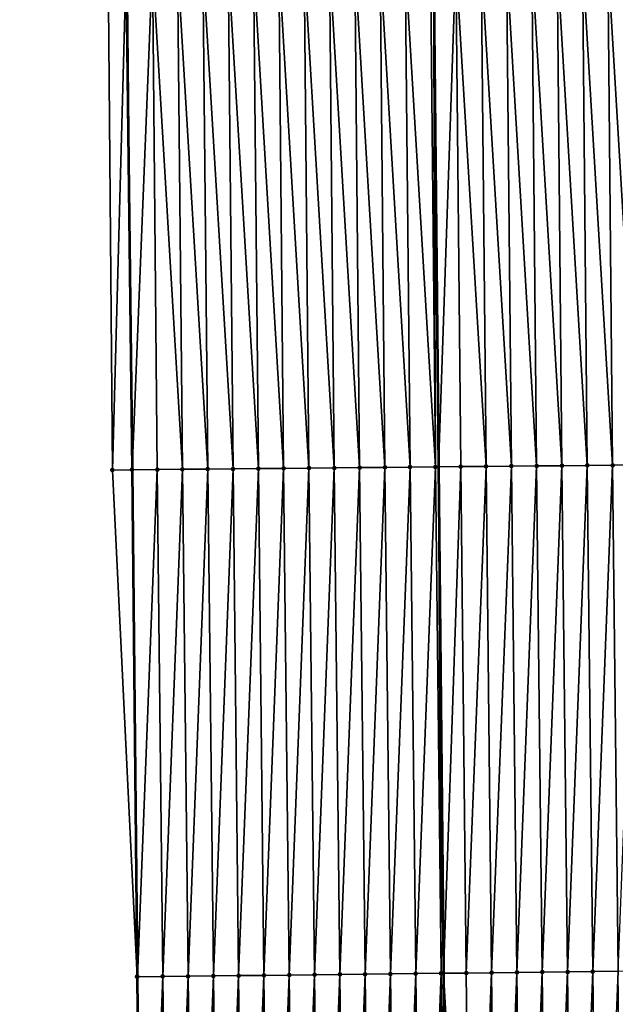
# Model space of a CAD drawing. Header units: feet. Extents: x 2007189 to 2022806, y 818621 to 837694.
# Tile 488 of 656: x 2011327 to 2011350, y 831246 to 831285. Entities that reach past the tile are written whole.
import ezdxf

# ---------------------------------------------------------------- set-up
doc = ezdxf.new("R2010")
doc.units = ezdxf.units.FT
doc.header["$MEASUREMENT"] = 0
for name, color, linetype, lineweight in [('EP_Travel Lane', 172, 'Continuous', 53), ('Road Shots', 141, 'Continuous', 100), ('Road X-Section', 40, 'Continuous', 13), ('STRIPING', 60, 'Continuous', 53)]:
    doc.layers.add(name, color=color, linetype=linetype, lineweight=lineweight)
doc.layers.add('I-77-MM17-21_SB-Surface-Border', color=7, linetype='Continuous')
doc.layers.add('I-77-MM17-21_SB-Surface-TIN', color=7, linetype='Continuous')

msp = doc.modelspace()

# ---------------------------------------------------------------- linework, layer by layer
at = {"layer": 'EP_Travel Lane'}
msp.add_polyline3d([(2011327.944297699, 831586.8183345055, 327.6661161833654), (2011328.126452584, 831566.8205162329, 327.9006960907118), (2011328.308612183, 831546.8221804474, 328.0845052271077), (2011328.490770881, 831526.8239435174, 328.2780125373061), (2011328.672935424, 831506.825064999, 328.4085765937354), (2011328.855096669, 831486.8265484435, 328.5746510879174), (2011329.037259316, 831466.8278780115, 328.7256295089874), (2011329.257153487, 831446.8234530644, 328.8685306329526), (2011329.487656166, 831426.8250284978, 328.9868257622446), (2011329.718158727, 831406.8266142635, 329.108197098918), (2011329.948662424, 831386.8281013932, 329.2004329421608), (2011330.17916594, 831366.8296041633, 329.2973096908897), (2011330.409670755, 831346.8309944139, 329.3610197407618), (2011330.640175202, 831326.8324164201, 329.4341203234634), (2011330.870680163, 831306.8337939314, 329.4940447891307), (2011331.101186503, 831286.8350517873, 329.518729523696), (2011331.331692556, 831266.8363344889, 329.5507077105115), (2011331.538266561, 831246.7981799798, 329.5738523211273), (2011331.737566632, 831226.7991229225, 329.5678796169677), (2011331.936866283, 831206.8001080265, 329.5410662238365), (2011332.136166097, 831186.8010767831, 329.5223725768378)], dxfattribs=at)
at = {"layer": 'I-77-MM17-21_SB-Surface-Border', "color": 3, "linetype": 'Continuous', "lineweight": -3}
msp.add_polyline3d([(2011331.28316584, 831206.7926658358, 329.5259380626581), (2011331.552098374, 831226.7970140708, 329.5622705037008), (2011331.531028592, 831246.798097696, 329.5736259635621), (2011330.554958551, 831266.8288358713, 329.5262219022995), (2011330.383664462, 831286.8281226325, 329.4954712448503), (2011329.143786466, 831306.8171089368, 329.4356292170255), (2011328.931269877, 831326.8159868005, 329.4003579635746), (2011327.946423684, 831346.807201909, 329.2797668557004), (2011328.79595396, 831366.8162801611, 329.2624239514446), (2011328.207614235, 831386.8113098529, 329.1504432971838), (2011328.038348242, 831406.8104033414, 329.0570238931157), (2011327.095540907, 831426.8019215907, 328.9074877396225), (2011328.755736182, 831446.8186129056, 328.8528842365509), (2011328.363323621, 831466.8215155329, 328.70400453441), (2011328.100846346, 831486.8194351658, 328.5511781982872), (2011327.81633686, 831506.8170085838, 328.3840865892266), (2011326.890605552, 831526.8088391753, 328.2269090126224), (2011327.4484215, 831546.8141077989, 328.0616342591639), (2011327.996541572, 831566.8192973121, 327.8972672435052), (2011327.583971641, 831586.8149556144, 327.6567974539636)], dxfattribs=at)
at = {"layer": 'I-77-MM17-21_SB-Surface-TIN', "color": 128, "linetype": 'Continuous', "lineweight": -3}
for points in [[(2011331.134387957, 831286.835372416, 329.519805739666), (2011331.331692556, 831266.8363344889, 329.5507077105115), (2011332.134341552, 831286.8450065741, 329.5456004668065)], [(2011332.325274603, 831266.8459085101, 329.576708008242), (2011332.134341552, 831286.8450065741, 329.5456004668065), (2011331.331692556, 831266.8363344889, 329.5507077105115)], [(2011333.325228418, 831266.8555195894, 329.5957013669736), (2011333.134295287, 831286.8546259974, 329.5670519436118), (2011332.134341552, 831286.8450065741, 329.5456004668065)], [(2011332.325274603, 831266.8459085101, 329.576708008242), (2011333.325228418, 831266.8555195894, 329.5957013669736), (2011332.134341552, 831286.8450065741, 329.5456004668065)], [(2011334.325182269, 831266.8651268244, 329.6135616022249), (2011334.134249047, 831286.8642427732, 329.5877231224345), (2011333.134295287, 831286.8546259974, 329.5670519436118)], [(2011333.325228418, 831266.8555195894, 329.5957013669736), (2011334.325182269, 831266.8651268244, 329.6135616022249), (2011333.134295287, 831286.8546259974, 329.5670519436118)], [(2011335.32513611, 831266.8747351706, 329.6317494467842), (2011335.134202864, 831286.8738535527, 329.606626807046), (2011334.134249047, 831286.8642427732, 329.5877231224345)], [(2011334.325182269, 831266.8651268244, 329.6135616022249), (2011335.32513611, 831266.8747351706, 329.6317494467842), (2011334.134249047, 831286.8642427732, 329.5877231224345)], [(2011336.32508994, 831266.8843446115, 329.6502599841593), (2011336.134156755, 831286.8834566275, 329.6232594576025), (2011335.134202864, 831286.8738535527, 329.606626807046)], [(2011335.32513611, 831266.8747351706, 329.6317494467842), (2011336.32508994, 831266.8843446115, 329.6502599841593), (2011335.134202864, 831286.8738535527, 329.606626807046)], [(2011337.32504377, 831266.8939540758, 329.6687773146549), (2011337.134110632, 831286.8930612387, 329.6403449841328), (2011336.134156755, 831286.8834566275, 329.6232594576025)], [(2011336.32508994, 831266.8843446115, 329.6502599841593), (2011337.32504377, 831266.8939540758, 329.6687773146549), (2011336.134156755, 831286.8834566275, 329.6232594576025)], [(2011338.324997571, 831266.9035665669, 329.6881868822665), (2011338.134064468, 831286.9026700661, 329.6586732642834), (2011337.134110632, 831286.8930612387, 329.6403449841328)], [(2011337.32504377, 831266.8939540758, 329.6687773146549), (2011338.324997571, 831266.9035665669, 329.6881868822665), (2011337.134110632, 831286.8930612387, 329.6403449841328)], [(2011339.324951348, 831266.9131815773, 329.7083389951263), (2011339.134018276, 831286.9122817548, 329.6778448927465), (2011338.134064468, 831286.9026700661, 329.6586732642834)], [(2011338.324997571, 831266.9035665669, 329.6881868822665), (2011339.324951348, 831266.9131815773, 329.7083389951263), (2011338.134064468, 831286.9026700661, 329.6586732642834)], [(2011340.324905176, 831266.9227912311, 329.7269122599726), (2011340.133972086, 831286.9218933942, 329.6970020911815), (2011339.134018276, 831286.9122817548, 329.6778448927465)], [(2011339.324951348, 831266.9131815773, 329.7083389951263), (2011340.324905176, 831266.9227912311, 329.7269122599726), (2011339.134018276, 831286.9122817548, 329.6778448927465)], [(2011341.32485898, 831266.9324035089, 329.7462589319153), (2011341.133925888, 831286.9315057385, 329.7163669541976), (2011340.133972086, 831286.9218933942, 329.6970020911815)], [(2011340.324905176, 831266.9227912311, 329.7269122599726), (2011341.32485898, 831266.9324035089, 329.7462589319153), (2011340.133972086, 831286.9218933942, 329.6970020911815)], [(2011342.324812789, 831266.942015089, 329.7653999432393), (2011342.133879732, 831286.9411137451, 329.7344533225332), (2011341.133925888, 831286.9315057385, 329.7163669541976)], [(2011341.32485898, 831266.9324035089, 329.7462589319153), (2011342.324812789, 831266.942015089, 329.7653999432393), (2011341.133925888, 831286.9315057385, 329.7163669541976)], [(2011343.324766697, 831266.9516164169, 329.7815190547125), (2011343.133833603, 831286.9507189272, 329.7517070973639), (2011342.133879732, 831286.9411137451, 329.7344533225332)], [(2011342.324812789, 831266.942015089, 329.7653999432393), (2011343.324766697, 831266.9516164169, 329.7815190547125), (2011342.133879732, 831286.9411137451, 329.7344533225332)], [(2011343.324766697, 831266.9516164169, 329.7815190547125), (2011343.242772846, 831286.9517658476, 329.7537314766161), (2011343.133833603, 831286.9507189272, 329.7517070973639)], [(2011344.133787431, 831286.9603286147, 329.7702888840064), (2011343.242772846, 831286.9517658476, 329.7537314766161), (2011343.440498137, 831266.95272777, 329.783421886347)], [(2011343.324766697, 831266.9516164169, 329.7815190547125), (2011343.440498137, 831266.95272777, 329.783421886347), (2011343.242772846, 831286.9517658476, 329.7537314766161)], [(2011344.324720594, 831266.9612188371, 329.7979600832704), (2011344.133787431, 831286.9603286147, 329.7702888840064), (2011343.440498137, 831266.95272777, 329.783421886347)], [(2011345.324674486, 831266.9708218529, 329.8145767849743), (2011345.133741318, 831286.9699321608, 329.7870604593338), (2011344.133787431, 831286.9603286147, 329.7702888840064)], [(2011344.324720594, 831266.9612188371, 329.7979600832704), (2011345.324674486, 831266.9708218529, 329.8145767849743), (2011344.133787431, 831286.9603286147, 329.7702888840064)], [(2011346.32462842, 831266.9804203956, 329.8298749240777), (2011346.133695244, 831286.9795315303, 329.8026009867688), (2011345.133741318, 831286.9699321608, 329.7870604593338)], [(2011345.324674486, 831266.9708218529, 329.8145767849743), (2011346.32462842, 831266.9804203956, 329.8298749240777), (2011345.133741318, 831286.9699321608, 329.7870604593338)], [(2011347.324582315, 831266.9900230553, 329.8463865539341), (2011347.133649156, 831286.9891323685, 329.8185743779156), (2011346.133695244, 831286.9795315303, 329.8026009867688)], [(2011346.32462842, 831266.9804203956, 329.8298749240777), (2011347.324582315, 831266.9900230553, 329.8463865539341), (2011346.133695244, 831286.9795315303, 329.8026009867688)], [(2011348.324536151, 831266.9996318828, 329.8647162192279), (2011348.133602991, 831286.9987413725, 329.8369546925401), (2011347.133649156, 831286.9891323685, 329.8185743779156)], [(2011347.324582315, 831266.9900230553, 329.8463865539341), (2011348.324536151, 831266.9996318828, 329.8647162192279), (2011347.133649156, 831286.9891323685, 329.8185743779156)], [(2011349.324489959, 831267.0092436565, 329.8839143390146), (2011349.133556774, 831287.0083557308, 329.8569132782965), (2011348.133602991, 831286.9987413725, 329.8369546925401)], [(2011348.324536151, 831266.9996318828, 329.8647162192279), (2011349.324489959, 831267.0092436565, 329.8839143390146), (2011348.133602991, 831286.9987413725, 329.8369546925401)], [(2011350.32444389, 831267.0188425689, 329.8993213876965), (2011350.133510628, 831287.0179626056, 329.8746659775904), (2011349.133556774, 831287.0083557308, 329.8569132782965)], [(2011349.324489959, 831267.0092436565, 329.8839143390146), (2011350.32444389, 831267.0188425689, 329.8993213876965), (2011349.133556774, 831287.0083557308, 329.8569132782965)], [(2011351.324397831, 831267.0284403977, 329.9144091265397), (2011351.133464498, 831287.0275679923, 329.8919800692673), (2011350.133510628, 831287.0179626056, 329.8746659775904)], [(2011350.32444389, 831267.0188425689, 329.8993213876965), (2011351.324397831, 831267.0284403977, 329.9144091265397), (2011350.133510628, 831287.0179626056, 329.8746659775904)], [(2011330.554958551, 831266.8288358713, 329.5262219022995), (2011331.101186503, 831286.8350517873, 329.518729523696), (2011330.383664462, 831286.8281226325, 329.4954712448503)], [(2011330.554958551, 831266.8288358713, 329.5262219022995), (2011331.325321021, 831266.8362730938, 329.5505409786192), (2011331.101186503, 831286.8350517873, 329.518729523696)], [(2011331.134387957, 831286.835372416, 329.519805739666), (2011331.101186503, 831286.8350517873, 329.518729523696), (2011331.331692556, 831266.8363344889, 329.5507077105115)], [(2011331.325321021, 831266.8362730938, 329.5505409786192), (2011331.331692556, 831266.8363344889, 329.5507077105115), (2011331.101186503, 831286.8350517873, 329.518729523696)], [(2011347.544907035, 831246.98055274, 329.87386517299), (2011348.324536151, 831266.9996318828, 329.8647162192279), (2011347.324582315, 831266.9900230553, 329.8463865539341)], [(2011347.544907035, 831246.98055274, 329.87386517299), (2011348.544842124, 831246.9919465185, 329.8921355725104), (2011348.324536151, 831266.9996318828, 329.8647162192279)], [(2011348.544842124, 831246.9919465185, 329.8921355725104), (2011349.324489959, 831267.0092436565, 329.8839143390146), (2011348.324536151, 831266.9996318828, 329.8647162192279)], [(2011348.544842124, 831246.9919465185, 329.8921355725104), (2011349.544777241, 831247.0033378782, 329.9116074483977), (2011349.324489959, 831267.0092436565, 329.8839143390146)], [(2011349.544777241, 831247.0033378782, 329.9116074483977), (2011350.32444389, 831267.0188425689, 329.8993213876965), (2011349.324489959, 831267.0092436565, 329.8839143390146)], [(2011349.544777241, 831247.0033378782, 329.9116074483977), (2011350.544712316, 831247.0147329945, 329.9292132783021), (2011350.32444389, 831267.0188425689, 329.8993213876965)], [(2011350.544712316, 831247.0147329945, 329.9292132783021), (2011351.324397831, 831267.0284403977, 329.9144091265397), (2011350.32444389, 831267.0188425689, 329.8993213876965)], [(2011331.531028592, 831246.798097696, 329.5736259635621), (2011331.325321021, 831266.8362730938, 329.5505409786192), (2011330.554958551, 831266.8288358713, 329.5262219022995)], [(2011331.325321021, 831266.8362730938, 329.5505409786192), (2011331.538266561, 831246.7981799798, 329.5738523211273), (2011331.331692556, 831266.8363344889, 329.5507077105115)], [(2011331.531028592, 831246.798097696, 329.5736259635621), (2011331.538266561, 831246.7981799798, 329.5738523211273), (2011331.325321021, 831266.8362730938, 329.5505409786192)], [(2011331.545945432, 831246.7982672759, 329.5740924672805), (2011332.325274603, 831266.8459085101, 329.576708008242), (2011331.331692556, 831266.8363344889, 329.5507077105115)], [(2011331.545945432, 831246.7982672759, 329.5740924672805), (2011331.331692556, 831266.8363344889, 329.5507077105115), (2011331.538266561, 831246.7981799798, 329.5738523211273)], [(2011331.545945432, 831246.7982672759, 329.5740924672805), (2011332.545880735, 831246.809642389, 329.6016345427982), (2011332.325274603, 831266.8459085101, 329.576708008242)], [(2011332.545880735, 831246.809642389, 329.6016345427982), (2011333.325228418, 831266.8555195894, 329.5957013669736), (2011332.325274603, 831266.8459085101, 329.576708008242)], [(2011332.545880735, 831246.809642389, 329.6016345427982), (2011333.545815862, 831246.821032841, 329.6215572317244), (2011333.325228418, 831266.8555195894, 329.5957013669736)], [(2011333.545815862, 831246.821032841, 329.6215572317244), (2011334.325182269, 831266.8651268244, 329.6135616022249), (2011333.325228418, 831266.8555195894, 329.5957013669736)], [(2011333.545815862, 831246.821032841, 329.6215572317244), (2011334.545750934, 831246.8324281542, 329.6390652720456), (2011334.325182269, 831266.8651268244, 329.6135616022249)], [(2011334.545750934, 831246.8324281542, 329.6390652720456), (2011335.32513611, 831266.8747351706, 329.6317494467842), (2011334.325182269, 831266.8651268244, 329.6135616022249)], [(2011334.545750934, 831246.8324281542, 329.6390652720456), (2011335.545685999, 831246.8438241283, 329.6562450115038), (2011335.32513611, 831266.8747351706, 329.6317494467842)], [(2011335.545685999, 831246.8438241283, 329.6562450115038), (2011336.32508994, 831266.8843446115, 329.6502599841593), (2011335.32513611, 831266.8747351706, 329.6317494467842)], [(2011335.545685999, 831246.8438241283, 329.6562450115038), (2011336.545621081, 831246.8552184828, 329.6742292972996), (2011336.32508994, 831266.8843446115, 329.6502599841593)], [(2011336.545621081, 831246.8552184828, 329.6742292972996), (2011337.32504377, 831266.8939540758, 329.6687773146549), (2011336.32508994, 831266.8843446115, 329.6502599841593)], [(2011336.545621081, 831246.8552184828, 329.6742292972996), (2011337.545556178, 831246.8666115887, 329.6928337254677), (2011337.32504377, 831266.8939540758, 329.6687773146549)], [(2011337.545556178, 831246.8666115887, 329.6928337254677), (2011338.324997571, 831266.9035665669, 329.6881868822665), (2011337.32504377, 831266.8939540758, 329.6687773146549)], [(2011337.545556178, 831246.8666115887, 329.6928337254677), (2011338.545491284, 831246.8780040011, 329.7117826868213), (2011338.324997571, 831266.9035665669, 329.6881868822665)], [(2011338.545491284, 831246.8780040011, 329.7117826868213), (2011339.324951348, 831266.9131815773, 329.7083389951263), (2011338.324997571, 831266.9035665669, 329.6881868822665)], [(2011338.545491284, 831246.8780040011, 329.7117826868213), (2011339.545426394, 831246.8893959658, 329.7309540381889), (2011339.324951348, 831266.9131815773, 329.7083389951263)], [(2011339.545426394, 831246.8893959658, 329.7309540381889), (2011340.324905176, 831266.9227912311, 329.7269122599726), (2011339.324951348, 831266.9131815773, 329.7083389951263)], [(2011339.545426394, 831246.8893959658, 329.7309540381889), (2011340.545361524, 831246.9007861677, 329.7510010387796), (2011340.324905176, 831266.9227912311, 329.7269122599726)], [(2011340.545361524, 831246.9007861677, 329.7510010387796), (2011341.32485898, 831266.9324035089, 329.7462589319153), (2011340.324905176, 831266.9227912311, 329.7269122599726)], [(2011340.545361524, 831246.9007861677, 329.7510010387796), (2011341.545296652, 831246.9121766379, 329.7709146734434), (2011341.32485898, 831266.9324035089, 329.7462589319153)], [(2011341.545296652, 831246.9121766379, 329.7709146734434), (2011342.324812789, 831266.942015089, 329.7653999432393), (2011341.32485898, 831266.9324035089, 329.7462589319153)], [(2011341.545296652, 831246.9121766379, 329.7709146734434), (2011342.545231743, 831246.923570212, 329.7892866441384), (2011342.324812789, 831266.942015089, 329.7653999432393)], [(2011342.545231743, 831246.923570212, 329.7892866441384), (2011343.324766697, 831266.9516164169, 329.7815190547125), (2011342.324812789, 831266.942015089, 329.7653999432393)], [(2011342.545231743, 831246.923570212, 329.7892866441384), (2011343.545166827, 831246.9349645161, 329.807295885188), (2011343.324766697, 831266.9516164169, 329.7815190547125)], [(2011343.545166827, 831246.9349645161, 329.807295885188), (2011343.440498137, 831266.95272777, 329.783421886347), (2011343.324766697, 831266.9516164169, 329.7815190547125)], [(2011344.324720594, 831266.9612188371, 329.7979600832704), (2011343.440498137, 831266.95272777, 329.783421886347), (2011343.646231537, 831246.9361158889, 329.8092472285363)], [(2011343.545166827, 831246.9349645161, 329.807295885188), (2011343.646231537, 831246.9361158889, 329.8092472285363), (2011343.440498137, 831266.95272777, 329.783421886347)], [(2011344.54510194, 831246.9463562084, 329.8266024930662), (2011344.324720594, 831266.9612188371, 329.7979600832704), (2011343.646231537, 831246.9361158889, 329.8092472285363)], [(2011344.54510194, 831246.9463562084, 329.8266024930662), (2011345.324674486, 831266.9708218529, 329.8145767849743), (2011344.324720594, 831266.9612188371, 329.7979600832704)], [(2011344.54510194, 831246.9463562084, 329.8266024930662), (2011345.545036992, 831246.9577532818, 329.8432362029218), (2011345.324674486, 831266.9708218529, 329.8145767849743)], [(2011345.545036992, 831246.9577532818, 329.8432362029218), (2011346.32462842, 831266.9804203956, 329.8298749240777), (2011345.324674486, 831266.9708218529, 329.8145767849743)], [(2011345.545036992, 831246.9577532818, 329.8432362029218), (2011346.544971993, 831246.9691547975, 329.8576632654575), (2011346.32462842, 831266.9804203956, 329.8298749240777)], [(2011346.544971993, 831246.9691547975, 329.8576632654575), (2011347.324582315, 831266.9900230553, 329.8463865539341), (2011346.32462842, 831266.9804203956, 329.8298749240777)], [(2011346.544971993, 831246.9691547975, 329.8576632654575), (2011347.544907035, 831246.98055274, 329.87386517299), (2011347.324582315, 831266.9900230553, 329.8463865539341)], [(2011331.531028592, 831246.798097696, 329.5736259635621), (2011331.737566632, 831226.7991229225, 329.5678796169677), (2011331.538266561, 831246.7981799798, 329.5738523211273)], [(2011331.552098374, 831226.7970140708, 329.5622705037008), (2011331.737566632, 831226.7991229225, 329.5678796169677), (2011331.531028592, 831246.798097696, 329.5736259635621)], [(2011331.774556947, 831226.799543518, 329.5689983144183), (2011331.545945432, 831246.7982672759, 329.5740924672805), (2011331.538266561, 831246.7981799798, 329.5738523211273)], [(2011331.774556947, 831226.799543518, 329.5689983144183), (2011331.538266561, 831246.7981799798, 329.5738523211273), (2011331.737566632, 831226.7991229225, 329.5678796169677)], [(2011331.774556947, 831226.799543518, 329.5689983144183), (2011332.545880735, 831246.809642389, 329.6016345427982), (2011331.545945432, 831246.7982672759, 329.5740924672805)], [(2011331.774556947, 831226.799543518, 329.5689983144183), (2011332.774492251, 831226.8109185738, 329.5965712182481), (2011332.545880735, 831246.809642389, 329.6016345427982)], [(2011332.774492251, 831226.8109185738, 329.5965712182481), (2011333.545815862, 831246.821032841, 329.6215572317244), (2011332.545880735, 831246.809642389, 329.6016345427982)], [(2011332.774492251, 831226.8109185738, 329.5965712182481), (2011333.77442739, 831226.8223080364, 329.6169876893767), (2011333.545815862, 831246.821032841, 329.6215572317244)], [(2011333.77442739, 831226.8223080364, 329.6169876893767), (2011334.545750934, 831246.8324281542, 329.6390652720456), (2011333.545815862, 831246.821032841, 329.6215572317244)], [(2011333.77442739, 831226.8223080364, 329.6169876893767), (2011334.77436242, 831226.8337069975, 329.6326860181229), (2011334.545750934, 831246.8324281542, 329.6390652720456)], [(2011334.77436242, 831226.8337069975, 329.6326860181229), (2011335.545685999, 831246.8438241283, 329.6562450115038), (2011334.545750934, 831246.8324281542, 329.6390652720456)], [(2011334.77436242, 831226.8337069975, 329.6326860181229), (2011335.774297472, 831226.8451040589, 329.6493280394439), (2011335.545685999, 831246.8438241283, 329.6562450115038)], [(2011335.774297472, 831226.8451040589, 329.6493280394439), (2011336.545621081, 831246.8552184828, 329.6742292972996), (2011335.545685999, 831246.8438241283, 329.6562450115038)], [(2011335.774297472, 831226.8451040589, 329.6493280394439), (2011336.77423253, 831226.8565005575, 329.6662494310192), (2011336.545621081, 831246.8552184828, 329.6742292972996)], [(2011336.77423253, 831226.8565005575, 329.6662494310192), (2011337.545556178, 831246.8666115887, 329.6928337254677), (2011336.545621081, 831246.8552184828, 329.6742292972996)], [(2011336.77423253, 831226.8565005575, 329.6662494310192), (2011337.774167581, 831226.8678977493, 329.682826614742), (2011337.545556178, 831246.8666115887, 329.6928337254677)], [(2011337.774167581, 831226.8678977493, 329.682826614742), (2011338.545491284, 831246.8780040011, 329.7117826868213), (2011337.545556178, 831246.8666115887, 329.6928337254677)], [(2011337.774167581, 831226.8678977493, 329.682826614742), (2011338.774102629, 831226.8792951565, 329.6992968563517), (2011338.545491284, 831246.8780040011, 329.7117826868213)], [(2011338.774102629, 831226.8792951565, 329.6992968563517), (2011339.545426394, 831246.8893959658, 329.7309540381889), (2011338.545491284, 831246.8780040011, 329.7117826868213)], [(2011338.774102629, 831226.8792951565, 329.6992968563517), (2011339.774037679, 831226.8906923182, 329.7158888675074), (2011339.545426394, 831246.8893959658, 329.7309540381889)], [(2011339.774037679, 831226.8906923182, 329.7158888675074), (2011340.545361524, 831246.9007861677, 329.7510010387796), (2011339.545426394, 831246.8893959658, 329.7309540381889)], [(2011339.774037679, 831226.8906923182, 329.7158888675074), (2011340.773972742, 831226.9020884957, 329.7329699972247), (2011340.545361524, 831246.9007861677, 329.7510010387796)], [(2011340.773972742, 831226.9020884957, 329.7329699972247), (2011341.545296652, 831246.9121766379, 329.7709146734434), (2011340.545361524, 831246.9007861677, 329.7510010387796)], [(2011340.773972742, 831226.9020884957, 329.7329699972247), (2011341.773907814, 831226.9134837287, 329.7505201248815), (2011341.545296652, 831246.9121766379, 329.7709146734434)], [(2011341.773907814, 831226.9134837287, 329.7505201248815), (2011342.545231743, 831246.923570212, 329.7892866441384), (2011341.545296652, 831246.9121766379, 329.7709146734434)], [(2011341.773907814, 831226.9134837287, 329.7505201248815), (2011342.7738429, 831226.9248778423, 329.7686263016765), (2011342.545231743, 831246.923570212, 329.7892866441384)], [(2011342.7738429, 831226.9248778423, 329.7686263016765), (2011343.545166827, 831246.9349645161, 329.807295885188), (2011342.545231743, 831246.923570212, 329.7892866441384)], [(2011342.7738429, 831226.9248778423, 329.7686263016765), (2011343.773777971, 831226.9362732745, 329.7860774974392), (2011343.545166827, 831246.9349645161, 329.807295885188)], [(2011343.545166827, 831246.9349645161, 329.807295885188), (2011343.854010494, 831226.9371877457, 329.7874144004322), (2011343.646231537, 831246.9361158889, 329.8092472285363)], [(2011343.773777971, 831226.9362732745, 329.7860774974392), (2011343.854010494, 831226.9371877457, 329.7874144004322), (2011343.545166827, 831246.9349645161, 329.807295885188)], [(2011344.773713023, 831226.947670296, 329.8027392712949), (2011344.54510194, 831246.9463562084, 329.8266024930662), (2011343.646231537, 831246.9361158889, 329.8092472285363)], [(2011344.773713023, 831226.947670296, 329.8027392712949), (2011343.646231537, 831246.9361158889, 329.8092472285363), (2011343.854010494, 831226.9371877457, 329.7874144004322)], [(2011344.773713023, 831226.947670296, 329.8027392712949), (2011345.545036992, 831246.9577532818, 329.8432362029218), (2011344.54510194, 831246.9463562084, 329.8266024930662)], [(2011344.773713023, 831226.947670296, 329.8027392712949), (2011345.773648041, 831226.9590703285, 329.8179053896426), (2011345.545036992, 831246.9577532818, 329.8432362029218)], [(2011345.773648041, 831226.9590703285, 329.8179053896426), (2011346.544971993, 831246.9691547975, 329.8576632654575), (2011345.545036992, 831246.9577532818, 329.8432362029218)], [(2011345.773648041, 831226.9590703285, 329.8179053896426), (2011346.773583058, 831226.9704704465, 329.8330289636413), (2011346.544971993, 831246.9691547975, 329.8576632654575)], [(2011346.773583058, 831226.9704704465, 329.8330289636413), (2011347.544907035, 831246.98055274, 329.87386517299), (2011346.544971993, 831246.9691547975, 329.8576632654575)], [(2011346.773583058, 831226.9704704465, 329.8330289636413), (2011347.773518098, 831226.9818685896, 329.8491336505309), (2011347.544907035, 831246.98055274, 329.87386517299)], [(2011347.773518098, 831226.9818685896, 329.8491336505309), (2011348.544842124, 831246.9919465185, 329.8921355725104), (2011347.544907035, 831246.98055274, 329.87386517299)], [(2011347.773518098, 831226.9818685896, 329.8491336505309), (2011348.773453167, 831226.9932640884, 329.866551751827), (2011348.544842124, 831246.9919465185, 329.8921355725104)], [(2011348.773453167, 831226.9932640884, 329.866551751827), (2011349.544777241, 831247.0033378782, 329.9116074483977), (2011348.544842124, 831246.9919465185, 329.8921355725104)], [(2011348.773453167, 831226.9932640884, 329.866551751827), (2011349.773388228, 831227.004660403, 329.8835646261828), (2011349.544777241, 831247.0033378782, 329.9116074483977)], [(2011349.773388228, 831227.004660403, 329.8835646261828), (2011350.544712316, 831247.0147329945, 329.9292132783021), (2011349.544777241, 831247.0033378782, 329.9116074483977)], [(2011349.773388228, 831227.004660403, 329.8835646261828), (2011350.773323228, 831227.0160620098, 329.8979487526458), (2011350.544712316, 831247.0147329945, 329.9292132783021)]]:
    msp.add_3dface(points, dxfattribs=at)
at = {"layer": 'Road Shots', "lineweight": 100}
for p in [(2011348.324536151, 831266.9996318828, 329.8647162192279), (2011349.324489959, 831267.0092436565, 329.8839143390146), (2011350.32444389, 831267.0188425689, 329.8993213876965), (2011330.554958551, 831266.8288358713, 329.5262219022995), (2011331.325321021, 831266.8362730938, 329.5505409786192), (2011332.325274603, 831266.8459085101, 329.576708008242), (2011333.325228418, 831266.8555195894, 329.5957013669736), (2011334.325182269, 831266.8651268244, 329.6135616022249), (2011335.32513611, 831266.8747351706, 329.6317494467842), (2011336.32508994, 831266.8843446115, 329.6502599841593), (2011337.32504377, 831266.8939540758, 329.6687773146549), (2011338.324997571, 831266.9035665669, 329.6881868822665), (2011339.324951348, 831266.9131815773, 329.7083389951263), (2011340.324905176, 831266.9227912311, 329.7269122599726), (2011341.32485898, 831266.9324035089, 329.7462589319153), (2011342.324812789, 831266.942015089, 329.7653999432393), (2011343.324766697, 831266.9516164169, 329.7815190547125), (2011344.324720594, 831266.9612188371, 329.7979600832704), (2011345.324674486, 831266.9708218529, 329.8145767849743), (2011346.32462842, 831266.9804203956, 329.8298749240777), (2011347.324582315, 831266.9900230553, 329.8463865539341), (2011331.531028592, 831246.798097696, 329.5736259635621), (2011331.545945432, 831246.7982672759, 329.5740924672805), (2011332.545880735, 831246.809642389, 329.6016345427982), (2011333.545815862, 831246.821032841, 329.6215572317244), (2011334.545750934, 831246.8324281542, 329.6390652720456), (2011335.545685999, 831246.8438241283, 329.6562450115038), (2011336.545621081, 831246.8552184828, 329.6742292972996), (2011337.545556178, 831246.8666115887, 329.6928337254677), (2011338.545491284, 831246.8780040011, 329.7117826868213), (2011339.545426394, 831246.8893959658, 329.7309540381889), (2011340.545361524, 831246.9007861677, 329.7510010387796), (2011341.545296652, 831246.9121766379, 329.7709146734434), (2011342.545231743, 831246.923570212, 329.7892866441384), (2011343.545166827, 831246.9349645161, 329.807295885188), (2011344.54510194, 831246.9463562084, 329.8266024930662), (2011345.545036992, 831246.9577532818, 329.8432362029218), (2011346.544971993, 831246.9691547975, 329.8576632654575), (2011347.544907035, 831246.98055274, 329.87386517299), (2011348.544842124, 831246.9919465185, 329.8921355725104), (2011349.544777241, 831247.0033378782, 329.9116074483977)]:
    msp.add_point(p, dxfattribs=at)
at = {"layer": 'Road X-Section', "extrusion": (0.009546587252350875, -0.9999486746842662, 0.003392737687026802), "elevation": -812021.7031711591, "flags": 128}
msp.add_lwpolyline([(2019217.475551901, 3084.580364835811), (2019216.475551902, 3084.623016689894), (2019215.475551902, 3084.662353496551), (2019214.475551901, 3084.70563754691), (2019213.475551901, 3084.745600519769), (2019212.475551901, 3084.778719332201), (2019211.475551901, 3084.81038562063), (2019210.475551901, 3084.839238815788), (2019209.475551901, 3084.853945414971), (2019208.475551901, 3084.862135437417), (2019207.475551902, 3084.868941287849), (2019206.475551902, 3084.877697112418), (2019205.475551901, 3084.885728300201), (2019204.475551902, 3084.897906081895), (2019203.475551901, 3084.909237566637), (2019202.475551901, 3084.920230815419), (2019201.475551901, 3084.935389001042), (2019200.475551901, 3084.952516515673), (2019199.475551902, 3084.96371474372), (2019199.095248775, 3084.964839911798), (2019199.033153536, 3084.964821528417), (2019198.475551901, 3084.961327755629), (2019198.250010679, 3084.958543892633), (2019197.475551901, 3084.945929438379), (2019196.475551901, 3084.927118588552), (2019195.475551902, 3084.908798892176), (2019194.475551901, 3084.893711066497), (2019193.475551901, 3084.878303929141), (2019192.475551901, 3084.859105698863), (2019191.475551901, 3084.840775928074), (2019190.475551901, 3084.824264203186), (2019189.475551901, 3084.808965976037), (2019188.475551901, 3084.792349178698), (2019187.475551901, 3084.775908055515), (2019186.475551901, 3084.75978885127), (2019185.475551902, 3084.740647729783), (2019184.475551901, 3084.721300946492), (2019183.475551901, 3084.70272757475), (2019182.475551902, 3084.682575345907), (2019181.475551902, 3084.663165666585), (2019180.475551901, 3084.644648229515), (2019179.475551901, 3084.626137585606), (2019178.475551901, 3084.607949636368), (2019177.475551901, 3084.590089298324), (2019176.475551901, 3084.571095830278), (2019175.475551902, 3084.544928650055), (2019174.705153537, 3084.52060943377)], dxfattribs=at)
at = {"layer": 'Road X-Section', "extrusion": (-0.01143053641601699, 0.9999326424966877, 0.002013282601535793), "elevation": 808200.8726034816, "flags": 128}
msp.add_lwpolyline([(-2020743.759738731, -1297.490764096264), (-2020742.759738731, -1297.452340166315), (-2020741.759738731, -1297.416216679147), (-2020740.75973873, -1297.375786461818), (-2020739.759738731, -1297.346704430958), (-2020738.75973873, -1297.311420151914), (-2020737.759738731, -1297.27882725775), (-2020736.759738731, -1297.258885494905), (-2020735.759738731, -1297.246430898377), (-2020734.759738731, -1297.238696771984), (-2020733.759738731, -1297.23232886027), (-2020732.759738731, -1297.226668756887), (-2020731.759738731, -1297.217656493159), (-2020730.759738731, -1297.207956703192), (-2020729.759738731, -1297.198669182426), (-2020728.759738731, -1297.185188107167), (-2020727.759738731, -1297.169341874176), (-2020726.759738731, -1297.152253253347), (-2020725.759738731, -1297.145382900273), (-2020725.527868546, -1297.145156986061), (-2020725.346059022, -1297.145225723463), (-2020724.759738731, -1297.147553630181), (-2020724.14263045, -1297.153993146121), (-2020723.759738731, -1297.160026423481), (-2020722.759738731, -1297.175847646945), (-2020721.759738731, -1297.191594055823), (-2020720.759738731, -1297.210171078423), (-2020719.75973873, -1297.227776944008), (-2020718.759738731, -1297.247248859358), (-2020717.75973873, -1297.265519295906), (-2020716.759738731, -1297.281721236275), (-2020715.759738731, -1297.296148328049), (-2020714.759738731, -1297.312782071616), (-2020713.759738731, -1297.332088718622), (-2020712.75973873, -1297.35009799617), (-2020711.759738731, -1297.368470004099), (-2020710.759738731, -1297.388383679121), (-2020709.759738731, -1297.40843072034), (-2020708.759738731, -1297.427602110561), (-2020707.759738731, -1297.446551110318), (-2020706.759738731, -1297.465155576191), (-2020705.759738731, -1297.483139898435), (-2020704.759738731, -1297.500319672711), (-2020703.759738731, -1297.517827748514), (-2020702.759738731, -1297.537750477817), (-2020701.75973873, -1297.565292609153), (-2020701.744820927, -1297.565759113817)], dxfattribs=at)
at = {"layer": 'STRIPING'}
msp.add_polyline3d([(2011340.332675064, 831586.9338785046, 327.9251215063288), (2011340.521432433, 831566.9356548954, 328.1140361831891), (2011340.710189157, 831546.9374995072, 328.3096437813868), (2011340.898944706, 831526.9394688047, 328.5174837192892), (2011341.087703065, 831506.941140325, 328.6961100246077), (2011341.276463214, 831486.9426221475, 328.8561258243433), (2011341.465223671, 831466.9440714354, 329.0129498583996), (2011341.66098343, 831446.9427648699, 329.1312622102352), (2011341.858705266, 831426.9440762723, 329.2639787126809), (2011342.056428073, 831406.9452893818, 329.3677361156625), (2011342.254151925, 831386.9463968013, 329.440313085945), (2011342.451874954, 831366.9475874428, 329.5374343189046), (2011342.649598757, 831346.9486999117, 329.6115132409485), (2011342.847323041, 831326.9497635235, 329.6712046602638), (2011343.045048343, 831306.9507243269, 329.7005651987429), (2011343.242772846, 831286.9517658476, 329.7537314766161), (2011343.440498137, 831266.95272777, 329.783421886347), (2011343.646231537, 831246.9361158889, 329.8092472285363), (2011343.854010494, 831226.9371877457, 329.7874144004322), (2011344.061789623, 831206.9382431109, 329.7738191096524), (2011344.26956827, 831186.9393448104, 329.737208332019)], dxfattribs=at)

doc.saveas('drawing.dxf')
